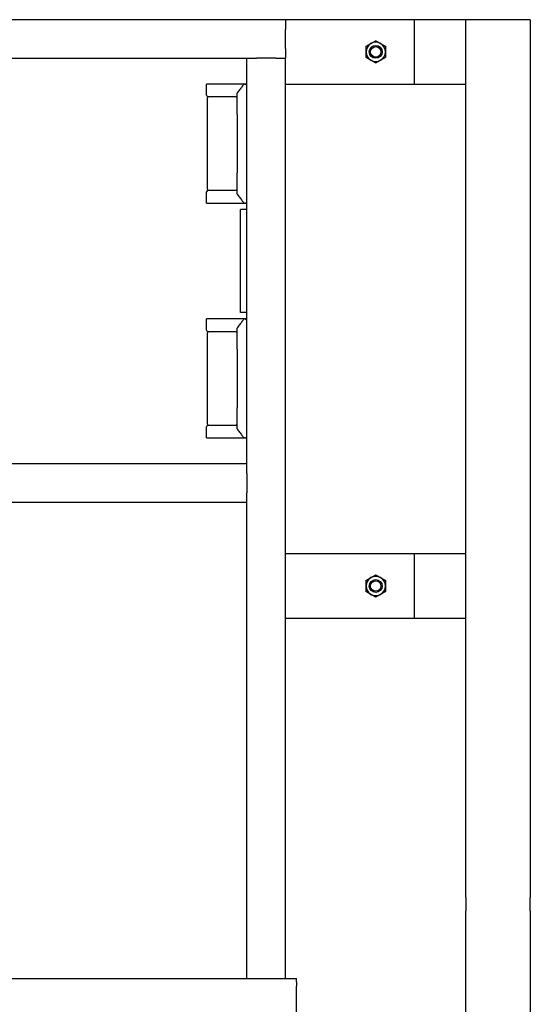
# Model space of a CAD drawing. Header units: inches. Extents: x 18 to 846, y -44 to 561.
# Tile 510 of 642: x 569 to 589, y 189 to 228. Entities that reach past the tile are written whole.
import ezdxf

# ---------------------------------------------------------------- set-up
doc = ezdxf.new("R2010")
doc.units = ezdxf.units.IN
doc.header["$LTSCALE"] = 24
doc.header["$MEASUREMENT"] = 0
doc.layers.add('Visible (ANSI)', color=7, linetype='Continuous', lineweight=30)

msp = doc.modelspace()

# ---------------------------------------------------------------- linework, layer by layer
at = {"layer": 'Visible (ANSI)'}
for p, q in [((579.75843, 227.7065), (540.25843, 227.7065)), ((584.75843, 227.7065), (579.75843, 227.7065)), ((579.75843, 227.7065), (579.75843, 227.3315)), ((586.75843, 227.7065), (584.75843, 227.7065)), ((584.75843, 225.2065), (584.75843, 227.7065)), ((589.25843, 227.7065), (586.75843, 227.7065)), ((586.75843, 193.61183), (586.75843, 227.7065)), ((586.75843, 225.2065), (586.75843, 227.7065)), ((589.25843, 227.7065), (589.25843, 193.61183)), ((579.75843, 226.5815), (579.75843, 227.3315)), ((579.75843, 226.5815), (579.75843, 226.2065)), ((541.75843, 226.2065), (578.25843, 226.2065)), ((578.25843, 226.2065), (578.63343, 226.2065)), ((578.25843, 210.4565), (578.25843, 226.2065)), ((579.38343, 226.2065), (578.63343, 226.2065)), ((579.38343, 226.2065), (579.75843, 226.2065)), ((579.75843, 190.4565), (579.75843, 226.2065)), ((578.14696, 225.2065), (576.69175, 225.2065)), ((576.69175, 224.769), (576.69175, 225.2065)), ((578.14696, 225.2065), (578.16337, 225.2065)), ((578.21485, 225.2065), (578.16337, 225.2065)), ((578.21485, 225.2065), (578.25843, 225.2065)), ((579.75843, 225.2065), (584.75843, 225.2065)), ((584.75843, 225.2065), (586.75843, 225.2065)), ((576.723, 221.12317), (576.723, 224.66484)), ((577.59492, 224.7065), (576.75425, 224.7065)), ((577.84176, 224.7065), (577.59492, 224.7065)), ((577.88343, 224.02895), (577.88343, 224.85303)), ((577.88343, 224.02895), (577.88343, 221.75906)), ((577.88343, 220.93498), (577.88343, 221.75906)), ((576.69175, 220.5815), (576.69175, 221.019)), ((576.75425, 221.0815), (577.59492, 221.0815)), ((577.59492, 221.0815), (577.84176, 221.0815)), ((576.69175, 220.5815), (578.14696, 220.5815)), ((578.25843, 220.3315), (578.00843, 220.3315)), ((578.00843, 216.3315), (578.00843, 220.3315)), ((578.16337, 220.5815), (578.14696, 220.5815)), ((578.16337, 220.5815), (578.21485, 220.5815)), ((578.25843, 220.5815), (578.21485, 220.5815)), ((578.25843, 216.3315), (578.00843, 216.3315)), ((578.14696, 216.0815), (576.69175, 216.0815)), ((576.69175, 215.644), (576.69175, 216.0815)), ((578.14696, 216.0815), (578.16337, 216.0815)), ((578.21485, 216.0815), (578.16337, 216.0815)), ((578.21485, 216.0815), (578.25843, 216.0815)), ((576.723, 211.99817), (576.723, 215.53984)), ((577.59492, 215.5815), (576.75425, 215.5815)), ((577.84176, 215.5815), (577.59492, 215.5815)), ((577.88343, 214.90395), (577.88343, 215.72803)), ((577.88343, 214.90395), (577.88343, 212.63406)), ((577.88343, 211.80998), (577.88343, 212.63406)), ((576.75425, 211.9565), (577.59492, 211.9565)), ((577.59492, 211.9565), (577.84176, 211.9565)), ((576.69175, 211.4565), (576.69175, 211.894)), ((576.69175, 211.4565), (578.14696, 211.4565)), ((578.16337, 211.4565), (578.14696, 211.4565)), ((578.16337, 211.4565), (578.21485, 211.4565)), ((578.25843, 211.4565), (578.21485, 211.4565)), ((578.25843, 210.4565), (541.75843, 210.4565)), ((578.25843, 210.0815), (578.25843, 210.4565)), ((578.25843, 210.0815), (578.25843, 209.3315)), ((578.25843, 208.9565), (578.25843, 209.3315)), ((578.25843, 208.9565), (541.75843, 208.9565)), ((578.25843, 190.4565), (578.25843, 208.9565)), ((584.75843, 206.9565), (579.75843, 206.9565)), ((586.75843, 206.9565), (584.75843, 206.9565)), ((584.75843, 204.4565), (584.75843, 206.9565)), ((586.75843, 204.4565), (586.75843, 206.9565)), ((579.75843, 204.4565), (584.75843, 204.4565)), ((584.75843, 204.4565), (586.75843, 204.4565)), ((586.75843, 193.61183), (586.75843, 193.0815)), ((589.25843, 193.0815), (589.25843, 193.61183)), ((586.75843, 190.41101), (586.75843, 193.0815)), ((589.25843, 193.0815), (589.25843, 190.41101)), ((535.17843, 190.4565), (580.17843, 190.4565)), ((580.17843, 190.33549), (580.17843, 190.4565)), ((580.17843, 190.33549), (580.17843, 190.16634)), ((580.17843, 189.9504), (580.17843, 190.16634)), ((586.75843, 190.14584), (586.75843, 190.41101)), ((586.75843, 96.8315), (586.75843, 190.14584)), ((589.25843, 190.41101), (589.25843, 190.14584)), ((589.25843, 190.14584), (589.25843, 96.8315)), ((580.17843, 189.6121), (580.17843, 189.9504)), ((580.17843, 185.3009), (580.17843, 189.6121))]:
    msp.add_line(p, q, dxfattribs=at)
for centre, radius in [((583.25843, 226.4565), 0.25014), ((583.25843, 226.4565), 0.25), ((583.25843, 226.4565), 0.20281), ((583.25843, 205.7065), 0.25014), ((583.25843, 205.7065), 0.25), ((583.25843, 205.7065), 0.20281)]:
    msp.add_circle(centre, radius, dxfattribs=at)
for centre, radius, start, end in [((583.25843, 226.4565), 0.375, 60, 120), ((583.25843, 226.4565), 0.375, 120, 180), ((583.25843, 226.4565), 0.375, 180, 240), ((583.25843, 226.4565), 0.375, 0, 60), ((583.25843, 226.4565), 0.375, 300, 0), ((583.25843, 226.4565), 0.375, 240, 300), ((578.16337, 225.16484), 0.04167, 90, 142.9307), ((576.75425, 224.769), 0.0625, 180, 270), ((576.76466, 224.66484), 0.04167, 90, 180), ((577.84176, 224.74817), 0.04167, 270, 0), ((577.9251, 224.85303), 0.04167, 142.241974, 180), ((576.76466, 221.12317), 0.04167, 180, 270), ((576.75425, 221.019), 0.0625, 90, 180), ((577.84176, 221.03984), 0.04167, 0, 90), ((577.9251, 220.93498), 0.04167, 180, 217.758026), ((578.16337, 220.62317), 0.04167, 217.0693, 270), ((577.9251, 215.72803), 0.04167, 142.241974, 180), ((578.16337, 216.03984), 0.04167, 90, 142.9307), ((576.75425, 215.644), 0.0625, 180, 270), ((576.76466, 215.53984), 0.04167, 90, 180), ((577.84176, 215.62317), 0.04167, 270, 0), ((576.75425, 211.894), 0.0625, 90, 180), ((576.76466, 211.99817), 0.04167, 180, 270), ((577.84176, 211.91484), 0.04167, 0, 90), ((577.9251, 211.80998), 0.04167, 180, 217.758026), ((578.16337, 211.49817), 0.04167, 217.0693, 270), ((583.25843, 205.7065), 0.375, 120, 180), ((583.25843, 205.7065), 0.375, 60, 120), ((583.25843, 205.7065), 0.375, 0, 60), ((583.25843, 205.7065), 0.375, 180, 240), ((583.25843, 205.7065), 0.375, 300, 0), ((583.25843, 205.7065), 0.375, 240, 300)]:
    msp.add_arc(centre, radius, start, end, dxfattribs=at)
for points in [[(583.07093, 226.78126), (583.15795, 226.8315), (583.25843, 226.88951)], [(583.25843, 226.88951), (583.35891, 226.8315), (583.44593, 226.78126)], [(582.88343, 226.67301), (582.98391, 226.73102), (583.07093, 226.78126)], [(582.88343, 226.4565), (582.88343, 226.55698), (582.88343, 226.67301)], [(582.88343, 226.24), (582.88343, 226.35602), (582.88343, 226.4565)], [(583.44593, 226.78126), (583.53295, 226.73102), (583.63343, 226.67301)], [(583.63343, 226.67301), (583.63343, 226.55698), (583.63343, 226.4565)], [(583.63343, 226.4565), (583.63343, 226.35602), (583.63343, 226.24)], [(583.07093, 226.13174), (582.98391, 226.18198), (582.88343, 226.24)], [(583.25843, 226.02349), (583.15795, 226.0815), (583.07093, 226.13174)], [(583.44593, 226.13174), (583.35891, 226.0815), (583.25843, 226.02349)], [(583.63343, 226.24), (583.53295, 226.18198), (583.44593, 226.13174)], [(582.88343, 205.92301), (582.98391, 205.98102), (583.07093, 206.03126)], [(582.88343, 205.7065), (582.88343, 205.80698), (582.88343, 205.92301)], [(583.07093, 206.03126), (583.15795, 206.0815), (583.25843, 206.13951)], [(583.25843, 206.13951), (583.35891, 206.0815), (583.44593, 206.03126)], [(583.44593, 206.03126), (583.53295, 205.98102), (583.63343, 205.92301)], [(583.63343, 205.92301), (583.63343, 205.80698), (583.63343, 205.7065)], [(582.88343, 205.49), (582.88343, 205.60602), (582.88343, 205.7065)], [(583.07093, 205.38174), (582.98391, 205.43198), (582.88343, 205.49)], [(583.63343, 205.49), (583.53295, 205.43198), (583.44593, 205.38174)], [(583.63343, 205.7065), (583.63343, 205.60602), (583.63343, 205.49)], [(583.25843, 205.27349), (583.15795, 205.3315), (583.07093, 205.38174)], [(583.44593, 205.38174), (583.35891, 205.3315), (583.25843, 205.27349)]]:
    msp.add_rational_spline(points, [1, 1.0379548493, 1], degree=2, dxfattribs=at)
for points, knots in [([(578.13012, 225.18995), (578.11648, 225.1719), (578.10222, 225.15305), (578.07272, 225.11415), (578.05748, 225.09408), (578.0262, 225.053), (578.01016, 225.03199), (577.97743, 224.98922), (577.96075, 224.96747), (577.92683, 224.9234), (577.90961, 224.90108), (577.89215, 224.87854)], [0.39491662, 0.39491662, 0.39491662, 0.39491662, 0.6293434, 0.6293434, 0.86377019, 0.86377019, 1.09819697, 1.09819697, 1.33262375, 1.33262375, 1.56705053, 1.56705053, 1.56705053, 1.56705053]), ([(578.18372, 225.19312), (578.18376, 225.19316), (578.1838, 225.1932), (578.18771, 225.19723), (578.19231, 225.20046), (578.20237, 225.20498), (578.20774, 225.20626), (578.21319, 225.20647)], [-0.0004125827, -0.0004125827, -0.0004125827, -0.0004125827, 0, 0, 0.0423918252, 0.0423918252, 0.0842937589, 0.0842937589, 0.0842937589, 0.0842937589]), ([(577.89215, 220.90946), (577.90961, 220.88693), (577.92683, 220.86461), (577.96075, 220.82054), (577.97743, 220.79879), (578.01016, 220.75602), (578.0262, 220.735), (578.05748, 220.69392), (578.07272, 220.67386), (578.10222, 220.63495), (578.11648, 220.61611), (578.13012, 220.59805)], [0.61128923, 0.61128923, 0.61128923, 0.61128923, 0.84571601, 0.84571601, 1.0801428, 1.0801428, 1.31456958, 1.31456958, 1.54899636, 1.54899636, 1.78342314, 1.78342314, 1.78342314, 1.78342314]), ([(578.18372, 220.59488), (578.18376, 220.59484), (578.1838, 220.59481), (578.18771, 220.59077), (578.19231, 220.58754), (578.20237, 220.58302), (578.20774, 220.58175), (578.21319, 220.58153)], [-0.0846728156, -0.0846728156, -0.0846728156, -0.0846728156, -0.0842603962, -0.0842603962, -0.0418853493, -0.0418853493, 0, 0, 0, 0]), ([(578.13012, 216.06495), (578.11648, 216.0469), (578.10222, 216.02805), (578.07272, 215.98915), (578.05748, 215.96908), (578.0262, 215.928), (578.01016, 215.90699), (577.97743, 215.86422), (577.96075, 215.84247), (577.92683, 215.7984), (577.90961, 215.77608), (577.89215, 215.75354)], [0.39491662, 0.39491662, 0.39491662, 0.39491662, 0.6293434, 0.6293434, 0.86377019, 0.86377019, 1.09819697, 1.09819697, 1.33262375, 1.33262375, 1.56705053, 1.56705053, 1.56705053, 1.56705053]), ([(578.18372, 216.06812), (578.18376, 216.06816), (578.1838, 216.0682), (578.18771, 216.07223), (578.19231, 216.07546), (578.20237, 216.07998), (578.20774, 216.08126), (578.21319, 216.08147)], [-0.0004125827, -0.0004125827, -0.0004125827, -0.0004125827, 0, 0, 0.0423918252, 0.0423918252, 0.0842937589, 0.0842937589, 0.0842937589, 0.0842937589]), ([(577.89215, 211.78446), (577.90961, 211.76193), (577.92683, 211.73961), (577.96075, 211.69554), (577.97743, 211.67379), (578.01016, 211.63102), (578.0262, 211.61), (578.05748, 211.56892), (578.07272, 211.54886), (578.10222, 211.50995), (578.11648, 211.49111), (578.13012, 211.47305)], [0.61128923, 0.61128923, 0.61128923, 0.61128923, 0.84571601, 0.84571601, 1.0801428, 1.0801428, 1.31456958, 1.31456958, 1.54899636, 1.54899636, 1.78342314, 1.78342314, 1.78342314, 1.78342314]), ([(578.18372, 211.46988), (578.18376, 211.46984), (578.1838, 211.46981), (578.18771, 211.46577), (578.19231, 211.46254), (578.20237, 211.45802), (578.20774, 211.45675), (578.21319, 211.45653)], [-0.0846728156, -0.0846728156, -0.0846728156, -0.0846728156, -0.0842603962, -0.0842603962, -0.0418853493, -0.0418853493, 0, 0, 0, 0])]:
    msp.add_open_spline(points, degree=3, knots=knots, dxfattribs=at)
for points in [[(578.21319, 225.20647), (578.21374, 225.20649), (578.21429, 225.2065), (578.21485, 225.2065)], [(578.21485, 220.5815), (578.21429, 220.5815), (578.21374, 220.58151), (578.21319, 220.58153)], [(578.21319, 216.08147), (578.21374, 216.08149), (578.21429, 216.0815), (578.21485, 216.0815)], [(578.21485, 211.4565), (578.21429, 211.4565), (578.21374, 211.45651), (578.21319, 211.45653)]]:
    msp.add_open_spline(points, degree=3, dxfattribs=at)

doc.saveas('drawing.dxf')
